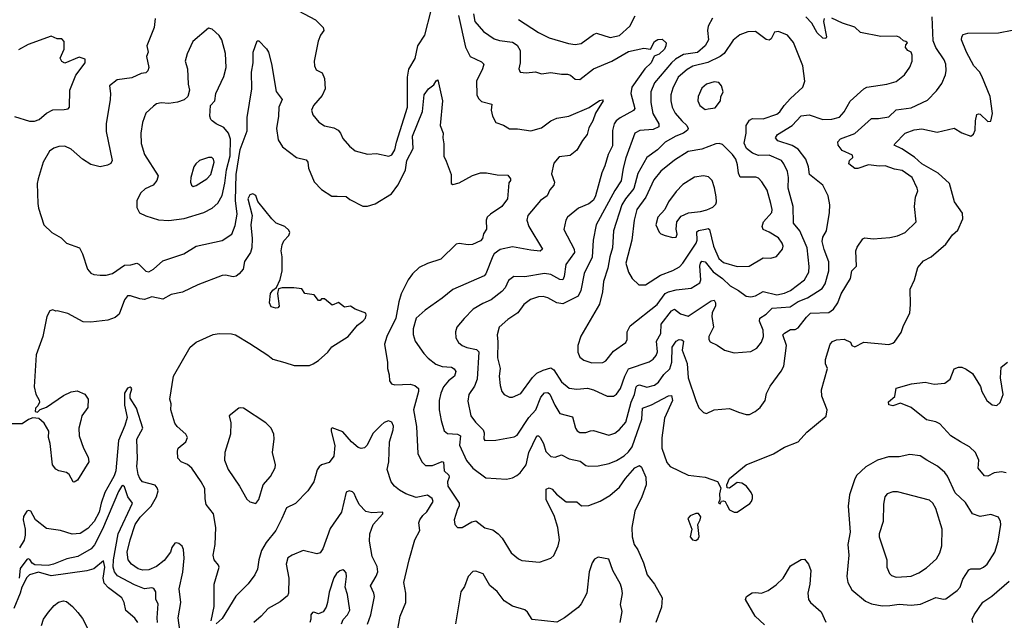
# Model space of a CAD drawing. Extents: x 1995161 to 2088924, y 769148 to 906007.
# Tile 281 of 335: x 2029819 to 2036264, y 873829 to 877757. Entities that reach past the tile are written whole.
import ezdxf

# ---------------------------------------------------------------- set-up
doc = ezdxf.new("R2010")
doc.units = 0

msp = doc.modelspace()

# ---------------------------------------------------------------- linework, layer by layer
at = {"layer": '0CON20XD'}
for points in [[(2031645, 877815.6), (2031755, 877755.6), (2031805, 877706.2), (2031810, 877685), (2031788.8, 877655), (2031772.7, 877617.3), (2031746, 877485), (2031748.8, 877455), (2031759.3, 877429.3), (2031798.3, 877408.3), (2031815, 877372.5), (2031818.6, 877305), (2031798.9, 877261.1), (2031743.1, 877195), (2031730, 877165), (2031737.5, 877135), (2031776.9, 877086.9), (2031813.4, 877063.4), (2031875, 877050), (2031904, 877034), (2031920, 877015), (2031935, 876980), (2031978.8, 876928.8), (2032015, 876898), (2032095, 876877.5), (2032155, 876881.9), (2032235, 876864.2), (2032255, 876872), (2032274.5, 876905), (2032284.7, 876955), (2032357.9, 877185), (2032358.5, 877381.5), (2032366, 877434), (2032407.4, 877502.6), (2032425.6, 877585), (2032470.3, 877655), (2032512.6, 877817.4)], [(2030706.4, 877765), (2030699.6, 877705), (2030650.5, 877585), (2030660, 877545), (2030650, 877515), (2030664.4, 877445), (2030658.8, 877421.2), (2030645, 877410), (2030615, 877404.4), (2030554, 877376), (2030456.9, 877363.1), (2030407.5, 877325), (2030414.2, 877275), (2030411.4, 877235), (2030385.6, 877075), (2030385.6, 877024.4), (2030425.5, 876835), (2030415, 876815.8), (2030394.2, 876804.2), (2030345, 876794.5), (2030285, 876810), (2030230.6, 876845), (2030155, 876910.6), (2030115, 876929.4), (2030075, 876927.5), (2030043.2, 876916.8), (2030015, 876896.2), (2029972.9, 876825), (2029940, 876715), (2029934, 876685), (2029938, 876555), (2029942, 876525), (2029977.5, 876415), (2030028.8, 876365), (2030089.6, 876329.6), (2030126.2, 876295), (2030210, 876265), (2030231.2, 876225), (2030264, 876125), (2030285, 876098.8), (2030305, 876090), (2030345, 876086), (2030386.1, 876086.1), (2030427.5, 876097.5), (2030505, 876151.2), (2030547.5, 876152.5), (2030585, 876163.8), (2030598.3, 876158.3), (2030645, 876111.4), (2030665, 876107.5), (2030695, 876125.8), (2030755, 876180), (2030892.5, 876225), (2030975, 876275.8), (2031145, 876312), (2031207.1, 876352.9), (2031229.8, 876410.2), (2031242.1, 876485), (2031230.7, 876575), (2031235.1, 876744.9), (2031262.8, 876907.2), (2031309.1, 877030.9), (2031307.7, 877117.7), (2031338.1, 877305), (2031336.9, 877413.1), (2031347.5, 877475), (2031346.7, 877545), (2031372.5, 877617.5), (2031385, 877617.5), (2031435, 877566.2), (2031448.1, 877545), (2031467.7, 877467.7), (2031497.3, 877287.3), (2031536.2, 877235), (2031516.4, 877183.6), (2031514.1, 877125), (2031500.8, 877045), (2031512, 876972), (2031540, 876925), (2031630, 876855), (2031695, 876840), (2031704.1, 876824.1), (2031708.6, 876785), (2031746.2, 876696.2), (2031795.4, 876645.4), (2031862.3, 876602.3), (2031897.5, 876602.5), (2031955, 876599.4), (2031980.3, 876580.3), (2032065, 876537.5), (2032095, 876536.7), (2032145, 876552), (2032252.7, 876617.3), (2032294.8, 876675.2), (2032319.2, 876720.8), (2032343.5, 876775), (2032353.9, 876835), (2032394.4, 876915), (2032391.1, 876995), (2032454.7, 877155.3), (2032465.7, 877265), (2032495, 877303.8), (2032530, 877330), (2032545, 877356.7), (2032555, 877362.5), (2032585.5, 877225.5), (2032572.2, 877065), (2032592, 877015), (2032588.1, 876985), (2032595.7, 876945), (2032594.2, 876865), (2032610.6, 876830.6), (2032644, 876745), (2032642.5, 876685), (2032655, 876678.8), (2032695, 876690), (2032782.5, 876737.5), (2032835, 876755.6), (2032875, 876755.6), (2032945, 876741.4), (2033015, 876740), (2033032.5, 876715), (2033032.5, 876705), (2033020.7, 876689.3), (2033011.2, 876585), (2032974.4, 876535), (2032900, 876485), (2032880, 876465), (2032872.9, 876445), (2032874.1, 876385.9), (2032854.5, 876355.5), (2032847.5, 876325), (2032835, 876310.8), (2032783.6, 876286.4), (2032755, 876284.4), (2032695, 876293.3), (2032675, 876289.4), (2032575, 876191.4), (2032487.9, 876162.1), (2032433.8, 876135), (2032390, 876095), (2032361.4, 876055), (2032315, 875963.8), (2032301.8, 875911.8), (2032282.2, 875805), (2032222.5, 875685), (2032206.7, 875635), (2032225.8, 875515), (2032226.2, 875475), (2032238, 875435), (2032238.8, 875395), (2032253.3, 875375), (2032275, 875367.5), (2032375, 875373.1), (2032404.7, 875364.7), (2032429.2, 875345), (2032430.5, 875325), (2032397.3, 875205), (2032416.2, 875095), (2032425, 874920), (2032450.5, 874865), (2032475, 874841.1), (2032521.5, 874841.5), (2032585, 874866.5), (2032593.1, 874863.1), (2032596.8, 874806.8), (2032627.1, 874777.1), (2032630.8, 874765), (2032618.7, 874735), (2032620.7, 874705), (2032695.5, 874595), (2032695.6, 874575), (2032685.8, 874555), (2032663.1, 874485), (2032667.5, 874455), (2032685, 874436), (2032715, 874435.7), (2032777.5, 874472.5), (2032805, 874478.1), (2032864.3, 874434.3), (2032915, 874420.6), (2032951.4, 874395), (2032976.9, 874365), (2033035, 874269.2), (2033085, 874230), (2033105, 874220.6), (2033221.7, 874208.3), (2033295, 874234), (2033315, 874253.3), (2033344, 874315), (2033352.5, 874355), (2033340.9, 874435), (2033316.5, 874515), (2033265, 874616.7), (2033265, 874686.7), (2033285, 874694.3), (2033305, 874687.1), (2033333.4, 874653.4), (2033395, 874603.8), (2033465, 874603.1), (2033497.1, 874577.1), (2033545, 874580), (2033617.7, 874607.7), (2033681.4, 874645), (2033745, 874698.9), (2033783.8, 874755), (2033845, 874825.4), (2033875, 874840), (2033890, 874830), (2033917.1, 874765), (2033919.4, 874715), (2033890.8, 874635), (2033845, 874542), (2033825.4, 874435), (2033828.9, 874375), (2033840.9, 874325), (2033865, 874289.2), (2033902.5, 874205), (2033926.5, 874126.5), (2033974.5, 874064.5), (2034023.6, 873975), (2034019.7, 873915), (2033981.8, 873815)], [(2032690.9, 877785), (2032736.6, 877576.6), (2032768.6, 877515), (2032841.3, 877481.3), (2032857.1, 877465), (2032848.5, 877435), (2032808.5, 877355), (2032810.5, 877265), (2032821.5, 877241.5), (2032841.8, 877221.8), (2032910, 877205), (2032905.9, 877165.9), (2032914, 877125), (2032935, 877083.8), (2032985, 877066.2), (2033025, 877043.3), (2033077.7, 877042.3), (2033165, 877028.9), (2033235, 877049.5), (2033294.7, 877095.3), (2033335, 877112.9), (2033413.8, 877126.2), (2033547.1, 877182.9), (2033615, 877229.2), (2033633, 877233), (2033638, 877225), (2033587.1, 877145), (2033570.8, 877095), (2033545, 877048.8), (2033534.4, 877005), (2033503.1, 876966.9), (2033465, 876904.2), (2033421.3, 876868.7), (2033349.2, 876860.8), (2033315, 876817.5), (2033299.3, 876749.3), (2033318.8, 876695), (2033314.7, 876675.3), (2033290, 876645), (2033270.6, 876605), (2033227.1, 876575), (2033144.4, 876475), (2033137.8, 876445), (2033152.5, 876405), (2033240.8, 876255), (2033225, 876243.6), (2033165, 876249.3), (2033045, 876271.3), (2032965, 876254.6), (2032925, 876225.6), (2032915, 876210.8), (2032869.5, 876095), (2032858.7, 876081.3), (2032655, 875991.1), (2032585, 875934.3), (2032472.7, 875857.3), (2032414.4, 875805), (2032394.4, 875735), (2032395, 875697.5), (2032408.1, 875655), (2032465, 875574.2), (2032492.9, 875542.9), (2032543.6, 875503.6), (2032585, 875488.7), (2032645, 875483.6), (2032662.7, 875472.7), (2032673.6, 875455), (2032665.4, 875425), (2032625, 875394.6), (2032592.1, 875355), (2032574.7, 875315), (2032564.6, 875265), (2032565.4, 875205.4), (2032577.3, 875135), (2032598, 875068), (2032619.6, 875049.6), (2032685, 875046.7), (2032703.3, 875035), (2032698.2, 874975), (2032742.6, 874872.6), (2032785, 874823.1), (2032870.7, 874760.7), (2033005, 874752), (2033045, 874760), (2033072.5, 874775), (2033095, 874793.8), (2033133.5, 874845), (2033151.8, 874925), (2033205, 875034.2), (2033215, 875034.3), (2033225, 875024.3), (2033246.8, 874985), (2033263.5, 874933.5), (2033295, 874899.4), (2033325, 874895.6), (2033365, 874910.5), (2033415, 874884.6), (2033488.3, 874868.3), (2033525, 874840.8), (2033545, 874835.6), (2033605, 874837.8), (2033676.7, 874853.3), (2033725, 874872.7), (2033775, 874904.6), (2033805, 874931.1), (2033828, 874962), (2033892.3, 875145), (2033895, 875216.9), (2033955, 875238), (2034065, 875296.9), (2034085, 875298), (2034091.5, 875265), (2034038.9, 875151.1), (2034021.9, 875021.9), (2034022.5, 874955), (2034055, 874861.2), (2034076.7, 874835), (2034195, 874778), (2034305, 874764), (2034385.6, 874735.6), (2034408.8, 874695), (2034398.8, 874655), (2034401.7, 874618.3), (2034392.5, 874595), (2034405, 874590), (2034411.7, 874608.3), (2034425, 874610), (2034436.7, 874605), (2034446.7, 874583.3), (2034465, 874551.2), (2034495, 874536.7), (2034515, 874536.7), (2034597.7, 874592.3), (2034610, 874605), (2034616.2, 874625), (2034616, 874645), (2034606.2, 874665), (2034576.7, 874705), (2034545, 874726.2), (2034515, 874730), (2034465, 874693.3), (2034450, 874695), (2034446.7, 874715), (2034464.3, 874755.7), (2034575, 874846), (2034753.1, 874916.9), (2034825, 874960.6), (2034915, 874996.2), (2034971.7, 875058.3), (2035097, 875163), (2035103.8, 875205), (2035070, 875295), (2035067.5, 875335), (2035106.2, 875475), (2035094, 875505), (2035094, 875535), (2035123.8, 875635), (2035138.8, 875651.2), (2035165, 875663.8), (2035215, 875668), (2035256.6, 875646.6), (2035266.7, 875625), (2035285, 875617.5), (2035345, 875648.5), (2035507.3, 875632.7), (2035535, 875642), (2035547, 875653), (2035588.3, 875711.7), (2035603.4, 875756.6), (2035645, 875837.5), (2035650, 875895), (2035646.6, 875993.4), (2035676.2, 876055), (2035698.8, 876135), (2035735, 876180), (2035785, 876205.8), (2035880.9, 876289.1), (2035925, 876348.6), (2035958.9, 876381.1), (2035992.2, 876455), (2035990.9, 876490.9), (2035938.6, 876565), (2035904.6, 876684.6), (2035831.9, 876751.9)], [(2032789.7, 877795), (2032799.2, 877745), (2032855, 877679.5), (2032925, 877630.9), (2032959.8, 877619.8), (2033045, 877608.8), (2033075, 877589.4), (2033095.4, 877555), (2033094.4, 877475), (2033085.8, 877435), (2033094.3, 877414.3), (2033135, 877408.6), (2033195, 877415.8), (2033235, 877403.3), (2033295, 877411.5), (2033365, 877400), (2033405, 877400), (2033425, 877393.8), (2033455, 877368.8), (2033485, 877366.2), (2033575, 877434.3), (2033695, 877486.2), (2033805, 877548.9), (2033905, 877571.1), (2033947.1, 877562.9), (2033974.4, 877615), (2033995, 877626.7), (2034025, 877629.2), (2034050, 877605), (2034049.4, 877585), (2034040, 877565), (2034005, 877531.5), (2033972.9, 877517.1), (2033953.2, 877475), (2033911.9, 877435), (2033826.2, 877315), (2033819.1, 877275), (2033844.5, 877175), (2033836.8, 877163.2), (2033748.8, 877115), (2033723.5, 877095), (2033710, 877075), (2033698.3, 877031.7), (2033698.3, 876931.7), (2033671.5, 876875), (2033648.6, 876801.4), (2033629.6, 876755), (2033589, 876605), (2033575, 876576.8), (2033545, 876551.8), (2033476.7, 876523.3), (2033405.7, 876465), (2033394.4, 876445), (2033380, 876385), (2033448.2, 876255), (2033451.2, 876235), (2033394.3, 876155.7), (2033383.7, 876076.3), (2033375, 876055.7), (2033355, 876057.1), (2033295, 876090.7), (2033255, 876097.1), (2033125, 876075.6), (2033052.4, 876077.6), (2033019.6, 876050.4), (2032997.3, 876002.7), (2032975, 875978.5), (2032905, 875924.5), (2032849.8, 875900.2), (2032787.3, 875862.7), (2032727.4, 875802.6), (2032680, 875745), (2032671.4, 875715), (2032674.3, 875675), (2032690.8, 875645), (2032716, 875625), (2032745, 875612.1), (2032809.3, 875599.3), (2032824.6, 875584.6), (2032812.7, 875405), (2032795, 875360), (2032758.2, 875305), (2032752.2, 875262.2), (2032771.2, 875165), (2032802.1, 875125), (2032853.1, 875075), (2032858.6, 875055), (2032856.2, 875015), (2032863.3, 875005), (2032935.6, 875005.6), (2033055, 875028.5), (2033075, 875038.9), (2033151.4, 875155), (2033197.8, 875205), (2033231.2, 875288.8), (2033255, 875315.5), (2033275, 875318.5), (2033288.2, 875308.2), (2033321.3, 875235), (2033355, 875180), (2033438.2, 875158.2), (2033456.7, 875085), (2033467.3, 875067.3), (2033485, 875057.8), (2033525, 875056.4), (2033555, 875067.9), (2033575, 875068.8), (2033675, 875039.4), (2033715, 875052.9), (2033744.6, 875075.4), (2033787.5, 875125), (2033822, 875255), (2033842.6, 875305), (2033854.7, 875355), (2033862.7, 875365), (2033875, 875368.8), (2033925, 875352.4), (2033975, 875365.3), (2033999.3, 875385), (2034034.8, 875435.2), (2034075, 875473.1), (2034087.8, 875517.8), (2034090.4, 875615), (2034115, 875654.3), (2034135, 875665.5), (2034153.2, 875663.2), (2034164, 875655), (2034156.2, 875595), (2034188, 875508), (2034193.9, 875415), (2034245.6, 875265.6), (2034265, 875218.8), (2034295, 875187.5), (2034315, 875180), (2034365, 875204), (2034465, 875214), (2034525, 875188.8), (2034575, 875173.8), (2034595, 875174), (2034634, 875195), (2034665, 875220.6), (2034698.1, 875265), (2034707.6, 875312.4), (2034730.6, 875359.4), (2034802.6, 875457.4), (2034819.8, 875490.2), (2034838.5, 875625), (2034815, 875695.8), (2034825, 875707.5), (2034865, 875729.4), (2034895, 875731.1), (2034915, 875741.1), (2034968.2, 875811.8), (2034995, 875836.9), (2035115, 875842.5), (2035145, 875864.4), (2035173.8, 875905), (2035195, 875963.1), (2035258.1, 876065), (2035265.8, 876114.2), (2035295.5, 876144.5), (2035291.5, 876245), (2035300.7, 876269.3), (2035336.7, 876323.3), (2035350, 876330), (2035405, 876324.3), (2035515, 876332.5), (2035565, 876343.3), (2035614.5, 876365.5), (2035685.8, 876435), (2035676.7, 876535), (2035683.5, 876595), (2035696.8, 876636.8), (2035694.3, 876655), (2035660.6, 876725), (2035595, 876771.1), (2035545, 876779.3), (2035485, 876801.4), (2035445, 876798.4), (2035375, 876807.3), (2035305, 876782.9), (2035285, 876784.4), (2035247.1, 876815), (2035251.4, 876835), (2035271.4, 876855), (2035270.7, 876870.7), (2035201.8, 876901.8), (2035176.3, 876935), (2035175, 876957.1), (2035191.5, 876978.5), (2035285, 877011.4), (2035395, 877109.5), (2035440.7, 877110.7), (2035508.1, 877121.9), (2035555, 877168.2), (2035655, 877180), (2035760.2, 877229.8), (2035819.4, 877290.6), (2035855, 877340), (2035879.4, 877395), (2035882.2, 877425), (2035880, 877465), (2035870.9, 877495), (2035814.7, 877574.7), (2035797.4, 877617.4), (2035790.9, 877775)], [(2034354, 877766), (2034325.4, 877715), (2034321.8, 877685), (2034327.1, 877625), (2034306.8, 877585), (2034255, 877541.5), (2034165, 877528.7), (2034112.5, 877497.5), (2034085, 877474.7), (2033975, 877344.3), (2033950.9, 877285), (2033950.6, 877215), (2033963, 877143), (2034001.6, 877075), (2034002.5, 877055), (2033965, 877039.3), (2033878.2, 877031.8), (2033845, 877014.2), (2033786.9, 876853.1), (2033768.6, 876785), (2033756.4, 876703.6), (2033715, 876640.5), (2033591.3, 876415), (2033573.1, 876315), (2033565.8, 876204.2), (2033514, 876096), (2033492.8, 875985), (2033475, 875947.9), (2033375, 875897.9), (2033334.1, 875904.1), (2033275, 875936.7), (2033245.4, 875945.4), (2033215, 875943.8), (2033163, 875927), (2033119.2, 875895), (2033080.3, 875839.7), (2033015, 875796.7), (2032958.1, 875745), (2032943.3, 875695), (2032948.9, 875648.9), (2032946.5, 875545), (2032964.5, 875475.5), (2032958.5, 875425), (2032963.1, 875365), (2032974.3, 875324.3), (2032990, 875305), (2033025, 875287.5)], [(2033025, 875287.5), (2033045, 875288), (2033099.1, 875310.9), (2033175, 875416.7), (2033204.4, 875445), (2033245, 875465.3), (2033295, 875478.8), (2033315.8, 875465.8), (2033365, 875388.5), (2033415, 875346.5), (2033465, 875339.6), (2033535, 875346.4), (2033575.3, 875335.3), (2033664.6, 875294.6), (2033705, 875294.4), (2033725, 875306.9), (2033751.8, 875345), (2033778.9, 875425), (2033805, 875473.9), (2033940.2, 875519.8), (2033965, 875535.6), (2033985, 875559.4), (2033994.6, 875585), (2033986.8, 875653.2), (2034015.3, 875705), (2034018.4, 875765), (2034085, 875852.7), (2034105, 875864.5), (2034145, 875833.6), (2034195, 875817.7), (2034345, 875918.2), (2034365, 875921.4), (2034373.6, 875905), (2034372.8, 875885), (2034351.5, 875838.5), (2034348.8, 875815), (2034361.4, 875745), (2034330.5, 875685), (2034330, 875665), (2034338.9, 875648.9), (2034385, 875627.5), (2034433.3, 875595), (2034495, 875578.1), (2034605, 875585.6), (2034645, 875609.2), (2034675, 875648), (2034686.8, 875685), (2034684.5, 875725.5), (2034660.9, 875785), (2034663.5, 875805), (2034705, 875831.2), (2034745, 875870.4), (2034862.2, 875877.8), (2034915, 875912.6), (2034975, 875937.7), (2035042.1, 875977.9), (2035070.9, 875999.1), (2035091.8, 876028.2), (2035116.2, 876115), (2035115, 876173.8), (2035083.7, 876253.7), (2035072.2, 876305), (2035076.7, 876333.3), (2035100, 876375), (2035119.4, 876495), (2035121.4, 876545), (2035110.8, 876605), (2035075, 876674.2), (2034988.2, 876745), (2034981.5, 876795), (2034965, 876844.3), (2034915, 876910), (2034875, 876934.2), (2034782.5, 876965), (2034767.1, 876985), (2034778.6, 877005), (2034875, 877065.4), (2034933.1, 877126.9), (2034985.5, 877134.5), (2035075.5, 877104.5), (2035135, 877106.7), (2035185, 877119.5), (2035215.7, 877155), (2035255, 877224.4), (2035345, 877305.5), (2035365, 877314.6), (2035495, 877335.6), (2035555, 877352.9), (2035610.8, 877395), (2035644.6, 877445.4), (2035660, 877485), (2035661.4, 877525), (2035654, 877544), (2035633.3, 877555), (2035617.5, 877575), (2035618.3, 877591.7), (2035630, 877605), (2035620, 877615), (2035605, 877617.5), (2035580.6, 877640.6), (2035559.7, 877649.7), (2035455, 877646.5), (2035322.6, 877672.6), (2035285, 877708), (2035205, 877734.2), (2035135, 877767.5)], [(2033085, 877757.5), (2033215, 877673.5), (2033285, 877639.1), (2033411.4, 877601.4), (2033455, 877595.5), (2033495, 877601.5), (2033575, 877660.4), (2033595, 877668.9), (2033685, 877640.4), (2033745, 877654), (2033812.5, 877715), (2033848.6, 877781.4)], [(2035084, 877765), (2035080, 877745), (2035100, 877645), (2035095, 877633.3), (2035075, 877636.2), (2035039.8, 877669.8), (2035002.9, 877735), (2034965, 877774.6)], [(2030795, 876444.3), (2030895, 876455.5), (2031023.4, 876496.6), (2031080, 876525), (2031115, 876557.5), (2031143.7, 876606.3), (2031162.7, 876687.3), (2031173.1, 876775), (2031196.5, 876866.5), (2031199.4, 876975), (2031186.4, 877015), (2031155, 877052.5), (2031106, 877075), (2031080, 877095), (2031070, 877105), (2031064.3, 877125), (2031068, 877195), (2031096.7, 877225), (2031102, 877275), (2031155.8, 877385), (2031170, 877445), (2031166, 877535), (2031141.2, 877625), (2031125, 877652.5), (2031080, 877695), (2031055, 877701.2), (2030953.3, 877615), (2030915.7, 877534.3), (2030901.4, 877485), (2030918, 877435), (2030922, 877335), (2030930, 877295), (2030919.2, 877255), (2030895, 877232.5), (2030852.4, 877217.6), (2030795, 877209.4), (2030745, 877213.3), (2030715, 877205.5), (2030695, 877192.2), (2030644.4, 877145), (2030622.7, 877085), (2030613.1, 877015), (2030615, 876947.5), (2030635.4, 876875.4), (2030725.7, 876735), (2030715.8, 876705), (2030692, 876675), (2030640.3, 876649.7), (2030611.2, 876625), (2030585.8, 876575), (2030585, 876527.5), (2030604.1, 876494.1), (2030644.2, 876474.2), (2030727.3, 876447.3), (2030795, 876444.3)], [(2029785, 877124.5), (2029883.1, 877093.1), (2029915, 877092.9), (2029946, 877104), (2029995, 877145.6), (2030035, 877167.5), (2030110.8, 877169.2), (2030135.8, 877174.2), (2030146.1, 877183.9), (2030147.1, 877295), (2030186.7, 877393.3), (2030247.5, 877475), (2030248, 877498), (2030209.3, 877510.7), (2030115, 877473.3), (2030095, 877483.3), (2030084, 877505), (2030110, 877565), (2030110, 877615), (2030095, 877632.5), (2030065, 877631.2), (2030025, 877649.2), (2029875, 877595.5), (2029811.1, 877558.9)], [(2033565, 875513.1), (2033635, 875513.8), (2033655.5, 875524.5), (2033705, 875588), (2033787.5, 875645), (2033796.2, 875665), (2033796.1, 875716.1), (2033815.7, 875755), (2033991.8, 875895), (2034042.9, 875965), (2034065, 875977.5), (2034115, 875989.7), (2034215, 876001.8), (2034270.8, 876035), (2034278.5, 876055), (2034270, 876145), (2034274.8, 876165.2), (2034285, 876177.5), (2034305, 876173.8), (2034357.5, 876107.5), (2034418.8, 876065), (2034469.5, 876015), (2034525, 875985.6), (2034575, 875947.8), (2034604.5, 875944.5), (2034635, 875950), (2034685, 875979.7), (2034775, 875957.7), (2034825, 875969), (2034863.4, 875986.6), (2034955.4, 876055), (2034983.8, 876105), (2034987, 876143), (2034973.4, 876265), (2034925.9, 876375.9), (2034883.9, 876425), (2034881.2, 876535), (2034849.8, 876655), (2034851.8, 876725), (2034844.7, 876764.7), (2034821.5, 876815), (2034805, 876835.5), (2034725, 876870.9), (2034655, 876868.9), (2034615, 876883.1), (2034575.5, 876915), (2034560.6, 876949.4), (2034573.9, 877015), (2034574.8, 877065.2), (2034595, 877100), (2034615, 877109.5), (2034685, 877108.8), (2034775, 877138.2), (2034795, 877154.4), (2034823.7, 877196.3), (2034865, 877240.8), (2034944.1, 877315.9), (2034957.5, 877355), (2034944.4, 877455), (2034885, 877607.5), (2034845.3, 877655.3), (2034785, 877679.5), (2034759.2, 877675), (2034738.8, 877631.2), (2034725, 877621.9), (2034705, 877627.8), (2034635, 877679.4), (2034585, 877677.8), (2034532.1, 877657.9), (2034488.1, 877621.9), (2034429.1, 877535), (2034405, 877515.4), (2034324.3, 877475.7), (2034225, 877452), (2034188.5, 877431.5), (2034129.4, 877380.6), (2034095, 877308.8), (2034081.5, 877265), (2034080.8, 877225), (2034090, 877185), (2034110, 877145), (2034152.2, 877095), (2034186.4, 877065), (2034194.5, 877045), (2034191.2, 877035), (2034165, 877013.8), (2034114.1, 876995.9), (2034042.9, 876955), (2033994.4, 876905), (2033924.4, 876855.6), (2033865, 876750), (2033838.3, 876651.7), (2033784, 876586), (2033760.7, 876545), (2033704.8, 876375.2), (2033699.3, 876265), (2033681.1, 876205), (2033668.3, 876131.7), (2033640, 876045), (2033634, 875976), (2033613.1, 875896.9), (2033492.2, 875687.8), (2033472.5, 875625), (2033472.9, 875582.9), (2033485, 875550), (2033510.9, 875530.9), (2033565, 875513.1)], [(2035831.9, 876751.9), (2035724.6, 876815), (2035675, 876858), (2035592.7, 876912.7), (2035543.3, 876935), (2035546.7, 876945), (2035614, 877015), (2035673.9, 877036.1), (2035725, 877042.3), (2035825, 877021.2), (2035935, 877048.1), (2035985, 877015.8), (2036045, 876994.2), (2036061.4, 877008.6), (2036073.3, 877035), (2036076, 877095), (2036085, 877136.2), (2036095, 877141.4), (2036105, 877138), (2036155, 877091.2), (2036175, 877093.3), (2036187.2, 877142.8), (2036171.5, 877255), (2036117.6, 877387.6), (2036101.9, 877415), (2036064.1, 877454.1), (2036016.4, 877543.6), (2035983.3, 877625), (2035985.5, 877644.5), (2035995, 877660), (2036025, 877668.1), (2036225, 877670.4), (2036315, 877687.5)], [(2034305, 877170), (2034325, 877173.8), (2034370.7, 877179.3), (2034406.7, 877225), (2034408.3, 877251.7), (2034423.3, 877285), (2034412.5, 877325), (2034395, 877346.9), (2034365, 877350), (2034314, 877335), (2034285, 877308), (2034260, 877255), (2034256.9, 877225), (2034270, 877195), (2034305, 877170)], [(2033915, 876021.9), (2034014.2, 876085.8), (2034094.7, 876115.3), (2034138.7, 876141.3), (2034160.4, 876165), (2034246.1, 876295), (2034253.8, 876315), (2034251.8, 876368.2), (2034262.7, 876377.3), (2034307.5, 876387.5), (2034325, 876390), (2034335, 876384.2), (2034360.5, 876275), (2034395, 876193.8), (2034425, 876169.6), (2034515, 876141.5), (2034594.5, 876145.5), (2034685, 876198.6), (2034735, 876196.9), (2034771.7, 876208.3), (2034812.5, 876255), (2034816.4, 876275), (2034810.4, 876295), (2034785, 876329.6), (2034725, 876367.8), (2034686, 876385), (2034678.1, 876405), (2034687.1, 876435), (2034742.2, 876495), (2034743.9, 876515), (2034734.7, 876554.7), (2034711.9, 876641.9), (2034677.3, 876697.3), (2034655, 876720), (2034636.4, 876726.4), (2034535, 876727.5), (2034523.2, 876753.2), (2034517.4, 876807.4), (2034506.2, 876845), (2034485.5, 876875), (2034420.2, 876940.2), (2034397.3, 876947.3), (2034375, 876945.5), (2034285, 876910.5), (2034194.8, 876895.2), (2034105, 876837.5), (2034014.8, 876765.2), (2033970.8, 876709.2), (2033917.3, 876595), (2033858.9, 876515), (2033840.6, 876445), (2033825.4, 876315), (2033786.2, 876165), (2033804.3, 876105), (2033828.8, 876065), (2033872.1, 876022.1), (2033915, 876021.9)], [(2030955, 876666.7), (2030975, 876671.2), (2031044.7, 876715.3), (2031070.9, 876745), (2031091.1, 876825), (2031086.9, 876845), (2031076.2, 876855), (2031055, 876855.6), (2030996, 876835), (2030971.4, 876815), (2030958.6, 876795), (2030939.2, 876725), (2030938, 876695), (2030944.2, 876674.2), (2030955, 876666.7)], [(2034095, 876331.4), (2034115, 876334.2), (2034122.5, 876355), (2034116.8, 876386.8), (2034120.5, 876435), (2034148, 876472), (2034196.9, 876493.1), (2034275, 876502.5), (2034316, 876514), (2034355, 876531.4), (2034375, 876550), (2034380.6, 876565), (2034378.7, 876598.7), (2034366.9, 876656.9), (2034352.2, 876705), (2034328.4, 876728.4), (2034295, 876736.1), (2034235, 876726.2), (2034160.1, 876679.9), (2034115, 876632), (2034065.7, 876565), (2034042.5, 876515), (2033996.9, 876465), (2033982.9, 876415), (2034005, 876367.5), (2034016.6, 876356.6), (2034045, 876345.7), (2034095, 876331.4)], [(2031073.3, 873825), (2031091.2, 873918.8), (2031092, 874065), (2031124, 874175), (2031119.7, 874189.7), (2031092.9, 874225), (2031084.5, 874254.5), (2031098.6, 874325), (2031103.5, 874435), (2031087.8, 874525), (2031040, 874585), (2031032.4, 874622.4), (2031030.3, 874690.3), (2031007.5, 874735), (2030945, 874824.2), (2030916.5, 874846.5), (2030875, 874864.2), (2030855, 874890), (2030851.2, 874935), (2030855.5, 874954.5), (2030907.5, 874995), (2030917.3, 875025), (2030906.3, 875046.3), (2030849.2, 875095), (2030835, 875118.8), (2030807.9, 875205), (2030809.6, 875245), (2030801.2, 875275), (2030826, 875425), (2030934.4, 875615), (2030975, 875647.9), (2031085, 875697.8), (2031125, 875704.7), (2031205, 875702.5), (2031230.8, 875695), (2031325, 875638.9), (2031443.2, 875563.2), (2031475, 875536), (2031554.5, 875514.5), (2031615.5, 875495.5), (2031715, 875495.7), (2031740, 875505), (2031775, 875528), (2031835, 875582), (2031863.2, 875616.8), (2031970, 875685), (2032030.3, 875759.7), (2032066.2, 875785), (2032082.5, 875805), (2032087.5, 875825), (2032085, 875837.5), (2032015, 875863.8), (2031983.8, 875883.8), (2031945, 875876.7), (2031905, 875906.7), (2031865, 875890), (2031815, 875930), (2031795, 875930), (2031785, 875920), (2031775, 875920), (2031747, 875957), (2031686.4, 875966.4), (2031665, 875997.5), (2031613, 876003), (2031536.4, 876003.6), (2031513, 875997), (2031506.2, 875965), (2031517.5, 875882.5), (2031507.7, 875872.3), (2031495, 875870), (2031465, 875878), (2031453.5, 875905), (2031460.8, 875965), (2031475, 875986.7), (2031500, 876005), (2031523.3, 876056.7), (2031536.2, 876115), (2031536.2, 876205), (2031530, 876245), (2031536.9, 876285), (2031548.7, 876311.3), (2031580.6, 876345), (2031587.1, 876365), (2031580.5, 876380.5), (2031555, 876403.3), (2031498.8, 876425), (2031469.2, 876455), (2031378.3, 876568.3), (2031365, 876606.7), (2031345, 876616.7), (2031325, 876611.2), (2031313.1, 876585), (2031340.4, 876475), (2031332.7, 876415), (2031341.2, 876325), (2031338, 876265), (2031330, 876235), (2031290.3, 876175), (2031282, 876125), (2031256.7, 876095), (2031235, 876079.5), (2031215.6, 876074.4), (2031166.7, 876086.7), (2031145, 876082.8), (2030985, 876022.3), (2030885.3, 875974.7), (2030809.7, 875960.3), (2030755, 875929.1), (2030685, 875943.2), (2030635, 875926.9), (2030605, 875930), (2030545, 875951.4), (2030525, 875950), (2030505, 875923.8), (2030470.3, 875829.7), (2030445, 875808), (2030395, 875790.8), (2030285, 875777.5), (2030235, 875780.8), (2030135, 875835.7), (2030065, 875852.5), (2030055, 875850), (2030035, 875860), (2030017, 875853), (2029997.5, 875815), (2029970, 875685), (2029928, 875565), (2029914.1, 875355.9), (2029925, 875307.5), (2029947.7, 875267.7), (2029948.8, 875255), (2029938.8, 875231.2), (2029922.5, 875215), (2029920, 875195), (2029935, 875190), (2029953, 875207), (2029995, 875223.3), (2030105, 875298.8), (2030155, 875323.8), (2030195, 875328.8), (2030245, 875307.5), (2030267.5, 875275), (2030265, 875220), (2030226.7, 875165), (2030218.8, 875135), (2030206.2, 875085), (2030208, 875035), (2030236.7, 874955), (2030267.5, 874895), (2030272.5, 874865), (2030196.7, 874745), (2030175, 874732.5), (2030170, 874735), (2030143, 874783), (2030126.2, 874796.2), (2030075, 874806), (2030055, 874818), (2030034.5, 874844.5), (2030019.2, 874985), (2030008.8, 875025), (2030010, 875065), (2029978.8, 875118.8), (2029945, 875147.5), (2029905, 875152.5), (2029877.5, 875142.5), (2029835, 875112.5), (2029765, 875114)], [(2036275, 874794), (2036245, 874800.6), (2036197.9, 874792.1), (2036155, 874771.2), (2036135, 874774.4), (2036092.5, 874822.5), (2036096.2, 874875), (2036074.6, 874925), (2036035, 874962.5), (2035976, 874996), (2035914.5, 875035), (2035842.7, 875112.7), (2035815, 875126), (2035755, 875139.6), (2035655, 875221.2), (2035585, 875248), (2035535, 875231.2), (2035507, 875237), (2035505, 875257.5), (2035547.7, 875292.3), (2035555, 875347.5), (2035655.7, 875374.3), (2035745, 875385.7), (2035805, 875372.5), (2035875, 875380), (2035909.2, 875405), (2035935, 875472.5), (2035965, 875483.8), (2035985, 875484), (2036015, 875472), (2036055, 875443.3), (2036107.7, 875357.7), (2036116.7, 875325), (2036148.8, 875265), (2036185, 875236.7), (2036215, 875232.5), (2036237, 875253), (2036256.7, 875305), (2036238.8, 875415), (2036243.3, 875485), (2036285, 875515.8)], [(2030867.9, 873765), (2030856.4, 873845), (2030873.3, 873945), (2030863.2, 874035), (2030886.3, 874143.7), (2030895.3, 874235), (2030891.7, 874291.7), (2030882.4, 874312.4), (2030861.7, 874331.7), (2030845, 874336), (2030835, 874331.9), (2030815, 874305.7), (2030805.5, 874274.5), (2030765, 874220.5), (2030715, 874181.1), (2030665, 874158.8), (2030625, 874156.9), (2030595, 874165.4), (2030551.8, 874195), (2030530, 874225), (2030523.7, 874275), (2030541.6, 874355), (2030574.7, 874455), (2030607.7, 874502.3), (2030678.9, 874575), (2030713.9, 874636.1), (2030725.6, 874675), (2030720, 874695), (2030705, 874711.5), (2030623.6, 874733.6), (2030605, 874755.7), (2030595, 874781.2), (2030585.2, 874835), (2030591.3, 874885), (2030585, 875012.5), (2030625.5, 875085), (2030583.8, 875215), (2030542.1, 875282.1), (2030541.4, 875305), (2030553, 875343), (2030549.3, 875349.3), (2030542.5, 875352.5), (2030525, 875346), (2030505.8, 875315), (2030504.1, 875235), (2030522.7, 875155), (2030508.1, 875101.9), (2030466, 875004), (2030448, 874805), (2030437.5, 874772.5), (2030415.3, 874735), (2030377.4, 874665), (2030352.4, 874595), (2030338.8, 874535), (2030306.8, 874475), (2030265, 874430), (2030215, 874396.5), (2030161.7, 874391.7), (2030085.4, 874415.4), (2029995, 874429.4), (2029922.9, 874485), (2029891.7, 874541.7), (2029877.5, 874547.5), (2029865, 874542), (2029845, 874506.7), (2029841.1, 874485), (2029854.8, 874424.8), (2029855.2, 874385), (2029847.4, 874352.6), (2029817.9, 874302.1)], [(2031365, 874593.3), (2031385, 874617.5), (2031411.9, 874715), (2031460.8, 874769.2), (2031491.1, 874825), (2031493.3, 874845), (2031474.6, 874925), (2031485.4, 875015), (2031483.6, 875045), (2031464.7, 875084.7), (2031429.2, 875119.2), (2031285, 875216.2), (2031265, 875218), (2031253.3, 875215), (2031190, 875165), (2031200.5, 875120.5), (2031198.5, 875045), (2031161.5, 874925), (2031159.2, 874875), (2031183.6, 874815), (2031257.5, 874705), (2031305, 874621.2), (2031325, 874604), (2031365, 874593.3)], [(2032284.5, 873725.5), (2032308.5, 873855), (2032345.7, 873945), (2032346.9, 874005), (2032332.5, 874075), (2032368.6, 874225), (2032404.4, 874355), (2032437.5, 874415), (2032432.2, 874465), (2032437.5, 874485), (2032457.3, 874515), (2032485, 874538.2), (2032525.5, 874605.5), (2032518.6, 874625), (2032487.3, 874647.3), (2032415, 874632.7), (2032346, 874656), (2032305, 874680), (2032272, 874705), (2032250, 874735), (2032224.7, 874814.7), (2032235.3, 874865), (2032240.4, 874995), (2032264.5, 875075), (2032265, 875097.5), (2032254.4, 875124.4), (2032233.9, 875133.9), (2032205, 875121.9), (2032185, 875105.7), (2032130.5, 875049.5), (2032094.2, 874975), (2032075, 874957.1), (2032055, 874951.9), (2032035, 874958.6), (2031990, 874995), (2031935, 875062), (2031865, 875087.5), (2031858.3, 875081.7), (2031857.5, 875065), (2031882.1, 874972.1), (2031875, 874901.2), (2031845, 874860.8), (2031795, 874844.4), (2031778.3, 874831.7), (2031767, 874813), (2031745.4, 874734.6), (2031705, 874676), (2031625, 874592.9), (2031565, 874564), (2031534, 874494), (2031494.7, 874415), (2031432.7, 874337.3), (2031402.9, 874285), (2031384.4, 874225), (2031375, 874162.5), (2031358.6, 874125), (2031315, 874066.2), (2031234.6, 873985.4), (2031145, 873841.2), (2031105, 873806)], [(2035465, 873923.5), (2035515, 873924.5), (2035575, 873934.5), (2035655, 873927.5), (2035715, 873933.1), (2035815, 873978.1), (2035865, 873966.7), (2035880.7, 873969.3), (2035955, 874024), (2035974, 874045), (2035992.6, 874097.4), (2036031.7, 874158.3), (2036045, 874164.2), (2036105, 874165.6), (2036128, 874175), (2036151.4, 874195), (2036201.4, 874275), (2036223.1, 874345), (2036240, 874455), (2036238, 874475), (2036225, 874503.3), (2036175, 874520), (2036105, 874507.8), (2036055.3, 874525.3), (2036008.7, 874598.7), (2035941.7, 874661.7), (2035891.7, 874771.7), (2035875, 874796), (2035827.2, 874837.2), (2035756.4, 874876.4), (2035712.5, 874905), (2035645, 874911.9), (2035575, 874897.1), (2035505, 874898), (2035433.2, 874876.8), (2035358.3, 874831.7), (2035297.1, 874775), (2035282.4, 874747.6), (2035250.9, 874649.1), (2035242.5, 874575), (2035254.1, 874405), (2035240, 874325), (2035246.9, 874255), (2035233.3, 874115), (2035238.6, 874075), (2035265, 874028), (2035355, 873952.9), (2035395, 873935.8), (2035465, 873923.5)], [(2030570.2, 874059.8), (2030459.7, 874119.7), (2030439.2, 874145), (2030430.2, 874175), (2030432.6, 874225), (2030463.1, 874395), (2030557.7, 874595), (2030527.4, 874635), (2030505, 874701.4), (2030495, 874710), (2030485, 874704.6), (2030465, 874671.8), (2030362.2, 874425), (2030308.9, 874321.1), (2030287.1, 874295), (2030199.2, 874245), (2030128.6, 874231.4), (2030040.8, 874195), (2030005, 874187.7), (2029917.9, 874192.1), (2029901.2, 874201.2), (2029885, 874226.4), (2029875, 874231.5), (2029865, 874226), (2029822.8, 874167.2), (2029815, 874104.1)], [(2032095.9, 873804.1), (2032118.5, 873865), (2032140.9, 873985), (2032137.8, 874005), (2032114.4, 874055), (2032152.7, 874117.3), (2032163.1, 874145), (2032159.4, 874179.4), (2032125.5, 874245), (2032108.5, 874345), (2032111.5, 874395), (2032132.9, 874455), (2032195.8, 874525), (2032196.2, 874535), (2032125, 874530.9), (2032085, 874540), (2032040.4, 874585), (2032018.3, 874631.7), (2032008.5, 874658.5), (2031998.3, 874668.3), (2031975, 874675.7), (2031955, 874666.2), (2031926.2, 874535), (2031851.3, 874428.7), (2031804.2, 874295), (2031785, 874268.8), (2031765, 874262.5), (2031675, 874284.2), (2031603.3, 874255), (2031575, 874236.2), (2031563.8, 874195), (2031581.1, 874105), (2031577.5, 874005), (2031571.7, 873988.3), (2031525, 873950), (2031445, 873906), (2031398.8, 873855), (2031350.8, 873815)], [(2035555, 874110), (2035625, 874114.3), (2035655, 874117.5), (2035705, 874138.1), (2035755, 874171.9), (2035819.8, 874230.2), (2035840.8, 874269.2), (2035853.8, 874315), (2035856.9, 874425), (2035815, 874558.8), (2035795, 874594.2), (2035775, 874613.3), (2035565, 874669.4), (2035535, 874668.6), (2035496.7, 874655), (2035482.5, 874635), (2035473, 874587), (2035470, 874475), (2035445.6, 874395), (2035445.6, 874375), (2035494, 874225), (2035493.8, 874175), (2035512, 874135), (2035525, 874122), (2035555, 874110)], [(2034245, 874350), (2034259.3, 874360.7), (2034267, 874377), (2034257.5, 874455), (2034273.3, 874485), (2034276.7, 874505), (2034263, 874527), (2034245, 874527.5), (2034208.3, 874511.7), (2034193.3, 874495), (2034217.5, 874425), (2034207.5, 874375), (2034223.9, 874353.9), (2034245, 874350)], [(2030593.2, 873813.2), (2030571.8, 873841.8), (2030513.4, 873893.4), (2030503.1, 873945), (2030486.9, 873975), (2030400.1, 874040.1), (2030372, 874072), (2030366.6, 874105), (2030376.7, 874176.7), (2030367.7, 874217.7), (2030303.8, 874166.2), (2030258.8, 874151.2), (2030025, 874118.9), (2029942.5, 874142.5), (2029884.1, 874125.9), (2029865, 874108.2), (2029832.7, 874045), (2029822.8, 874005), (2029780.8, 873905)], [(2033748.6, 873815), (2033762, 873885), (2033752.7, 873932.7), (2033765.4, 874004.6), (2033761.1, 874035), (2033751.5, 874065), (2033702.5, 874155), (2033675, 874227.5), (2033605, 874242), (2033582.3, 874227.7), (2033566.7, 874205), (2033545.5, 874144.5), (2033530.8, 874005), (2033495, 873935.6), (2033475, 873912.7), (2033385, 873845.6), (2033334.2, 873815.8), (2033174.3, 873834.3), (2033142.4, 873882.4), (2033126.3, 873896.3), (2033045, 873920.6), (2032990, 873955), (2032945, 874016), (2032895.4, 874055.4), (2032852.5, 874132.5), (2032805, 874150), (2032785, 874147.1), (2032755, 874114), (2032729.5, 874050.5), (2032706.4, 874013.6), (2032671.9, 873805)], [(2034695, 873799.1), (2034632.5, 873855), (2034568.8, 873965), (2034576.1, 873983.9), (2034612.4, 874007.6), (2034635, 874011.4), (2034675, 874005.8), (2034717.3, 874022.7), (2034770.3, 874059.7), (2034817, 874103), (2034863.3, 874185), (2034935, 874226.7), (2034955, 874227.5), (2034982.5, 874195), (2034996.7, 874155), (2034990, 874065), (2034977.5, 874005), (2034982.9, 873965), (2034995.6, 873945.6), (2035065, 873884), (2035095.4, 873815.4)], [(2031924.8, 873805), (2031935.9, 873834.1), (2031964.7, 873865), (2031980.4, 873895), (2031965, 873996.7), (2031950, 874045), (2031959.2, 874115), (2031955, 874140), (2031945, 874152.5), (2031935, 874157.5), (2031915, 874152.5), (2031893.8, 874135), (2031875, 874106.7), (2031845, 874013.3), (2031834.6, 873945), (2031824.7, 873915.3), (2031805, 873884), (2031775, 873870.8), (2031745, 873882), (2031735, 873880), (2031725.8, 873865), (2031725.6, 873835), (2031718.5, 873815)], [(2036056.7, 873813.3), (2036053.5, 873835), (2036065.5, 873865), (2036123.6, 873946.4), (2036182.9, 873987.1), (2036295, 874084.3)], [(2030722, 873815), (2030718.1, 873845), (2030725.4, 873935.4), (2030710, 873965), (2030710, 874015), (2030696.2, 874036.2), (2030685, 874041.1), (2030635, 874035.2), (2030570.2, 874059.8)], [(2029961.8, 873795), (2029975.3, 873835), (2030007.7, 873882.3), (2030044.2, 873925.8), (2030072.6, 873947.4), (2030105, 873955.8), (2030125, 873952.1), (2030165, 873919.3), (2030199.8, 873879.8), (2030229.2, 873839.2), (2030304.3, 873695)]]:
    msp.add_lwpolyline(points, dxfattribs=at)

doc.saveas('drawing.dxf')
